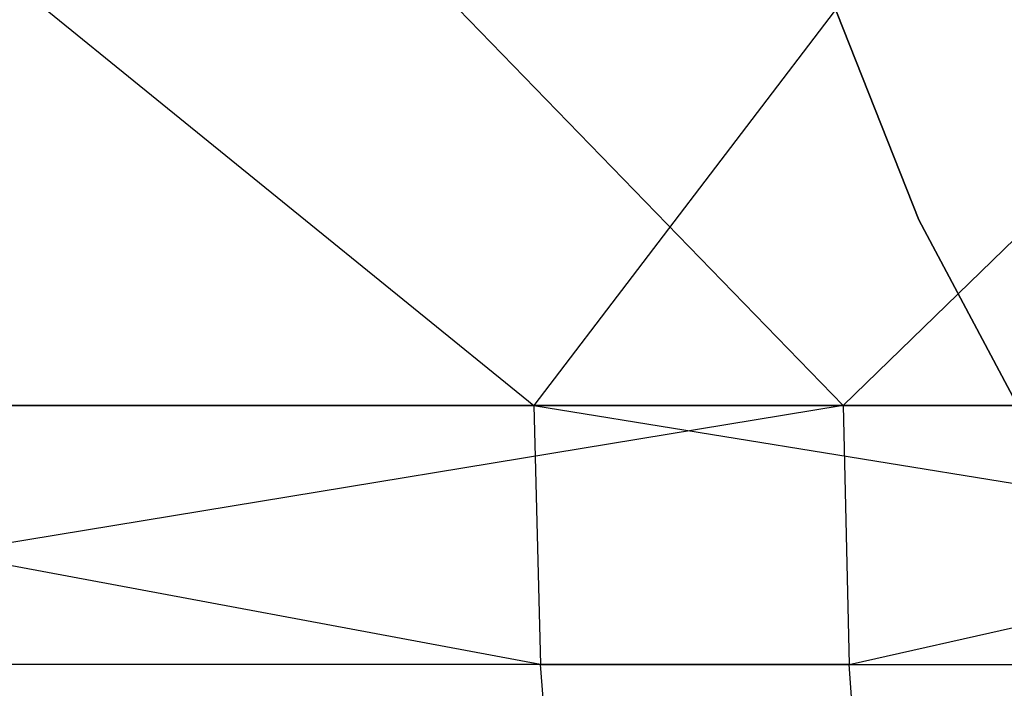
# Model space of a CAD drawing. Extents: x -172 to 172, y -29 to 28.
# Tile 308 of 656: x -30.27 to -24.39, y -15.99 to -12. Entities that reach past the tile are written whole.
import ezdxf

# ---------------------------------------------------------------- set-up
doc = ezdxf.new("R2010")
doc.units = 0
doc.header["$LTSCALE"] = 25.4
doc.layers.get('0').update_dxf_attribs({"linetype": 'CONTINUOUS'})

# ---------------------------------------------------------------- blocks, each defined once
blk = doc.blocks.new('RYFLO_AURA_STL')
at = {"color": 0}
for p, q in [((-26.0325, -10.3236, 0), (-24.8986, -13.1914, 0)), ((-24.8986, -13.1914, -140), (-26.0325, -10.3236, -140)), ((-26.0325, -10.3236, 0), (-24.8986, -13.1914, 0)), ((-24.8986, -13.1914, -140), (-26.0325, -10.3236, -140)), ((-24.8986, -13.1914, 0), (-23.4508, -15.9143, 0)), ((-23.4508, -15.9143, -140), (-24.8986, -13.1914, -140)), ((-24.8986, -13.1914, 0), (-23.4508, -15.9143, 0)), ((-24.8986, -13.1914, 0), (-24.8986, -13.1914, -140)), ((-23.4508, -15.9143, -140), (-24.8986, -13.1914, -140)), ((-24.8986, -13.1914, 0), (-24.8986, -13.1914, -140))]:
    blk.add_line(p, q, dxfattribs=at)

msp = doc.modelspace()

# ---------------------------------------------------------------- linework, layer by layer
at = {"color": 0}
for p, q in [((-35.4495, -7.5997, -1412.0684), (-27.1973, -14.2997, -1413.5927)), ((-35.4495, -7.5997, -1412.0684), (-27.1973, -14.2997, -1413.5927)), ((-31.8529, -7.5997, -1073.7166), (-25.3504, -14.2997, -1072.623)), ((-31.8529, -7.5997, -1073.7166), (-25.3504, -14.2997, -1072.623)), ((-22.0949, -7.5997, -1414.3292), (-27.1973, -14.2997, -1413.5927)), ((-22.0949, -7.5997, -1414.3292), (-27.1973, -14.2997, -1413.5927)), ((-25.3504, -14.2997, -1072.623), (-18.4532, -7.5997, -1071.74)), ((-25.3504, -14.2997, -1072.623), (-18.4532, -7.5997, -1071.74)), ((-27.1973, -14.2997, -1413.5927), (-35.4495, -14.2997, -1412.0684)), ((-27.1973, -14.2997, -1413.5927), (-35.4495, -14.2997, -1412.0684)), ((-27.1587, -15.8448, -1413.351), (-35.4495, -14.2997, -1412.0684)), ((-27.1587, -15.8448, -1413.351), (-35.4495, -14.2997, -1412.0684)), ((-25.3504, -14.2997, -1072.623), (-34.7444, -15.8448, -1074.5353)), ((-25.3504, -14.2997, -1072.623), (-34.7444, -15.8448, -1074.5353)), ((-31.8529, -14.2997, -1073.7166), (-25.3504, -14.2997, -1072.623)), ((-31.8529, -14.2997, -1073.7166), (-25.3504, -14.2997, -1072.623)), ((-22.0949, -14.2997, -1414.3292), (-27.1973, -14.2997, -1413.5927)), ((-27.1973, -14.2997, -1413.5927), (-27.1587, -15.8448, -1413.351)), ((-27.1973, -14.2997, -1413.5927), (-17.6634, -15.8448, -1414.5974)), ((-22.0949, -14.2997, -1414.3292), (-27.1973, -14.2997, -1413.5927)), ((-27.1973, -14.2997, -1413.5927), (-27.1587, -15.8448, -1413.351)), ((-27.1973, -14.2997, -1413.5927), (-17.6634, -15.8448, -1414.5974)), ((-25.3504, -14.2997, -1072.623), (-18.4532, -14.2997, -1071.74)), ((-25.3504, -14.2997, -1072.623), (-25.3144, -15.8448, -1072.8651)), ((-25.3504, -14.2997, -1072.623), (-18.4532, -14.2997, -1071.74)), ((-25.3504, -14.2997, -1072.623), (-25.3144, -15.8448, -1072.8651)), ((-25.3144, -15.8448, -1072.8651), (-18.4532, -14.2997, -1071.74)), ((-25.3144, -15.8448, -1072.8651), (-18.4532, -14.2997, -1071.74)), ((-27.1587, -15.8448, -1413.351), (-36.57, -15.8448, -1411.5787)), ((-27.1587, -15.8448, -1413.351), (-36.57, -15.8448, -1411.5787)), ((-25.3144, -15.8448, -1072.8651), (-34.7444, -15.8448, -1074.5353)), ((-25.3144, -15.8448, -1072.8651), (-34.7444, -15.8448, -1074.5353)), ((-27.0467, -17.2386, -1412.6497), (-27.1587, -15.8448, -1413.351)), ((-27.1587, -15.8448, -1413.351), (-17.6634, -15.8448, -1414.5974)), ((-27.0467, -17.2386, -1412.6497), (-27.1587, -15.8448, -1413.351)), ((-27.1587, -15.8448, -1413.351), (-17.6634, -15.8448, -1414.5974)), ((-25.21, -17.2386, -1073.5676), (-25.3144, -15.8448, -1072.8651)), ((-25.3144, -15.8448, -1072.8651), (-15.8062, -15.8448, -1071.7216)), ((-25.21, -17.2386, -1073.5676), (-25.3144, -15.8448, -1072.8651)), ((-25.3144, -15.8448, -1072.8651), (-15.8062, -15.8448, -1071.7216))]:
    msp.add_line(p, q, dxfattribs=at)

# ---------------------------------------------------------------- block references
msp.add_blockref('RYFLO_AURA_STL', (0, 0), dxfattribs=at)

doc.saveas('drawing.dxf')
